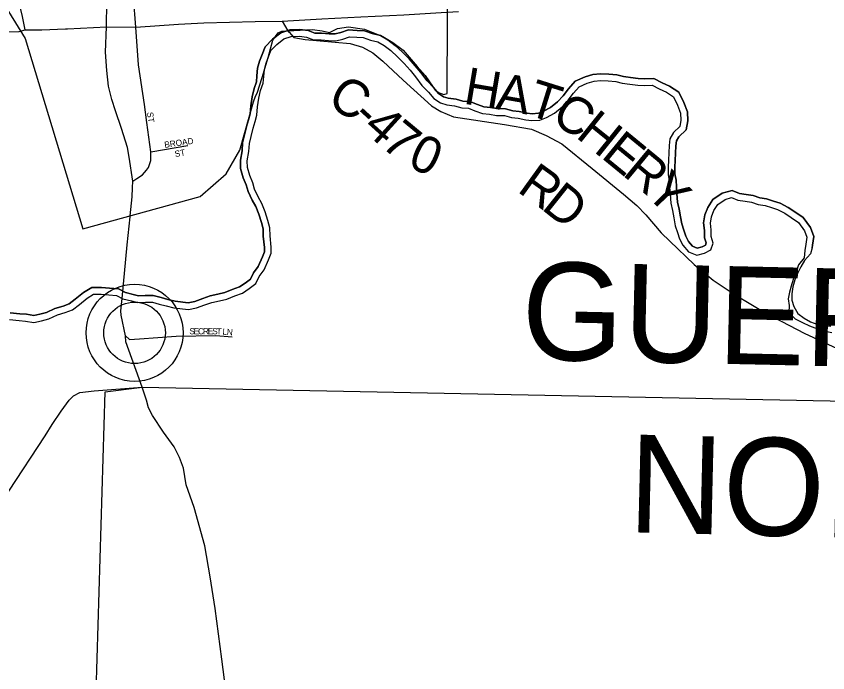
# Model space of a CAD drawing. Extents: x -22 to 431, y -18 to 160.
# Drawn here: x 328.287 to 329.532, y 158.325 to 159.331 of the extents above; entities that cross this region are included whole.
import ezdxf

# ---------------------------------------------------------------- set-up
doc = ezdxf.new("R2010")
doc.units = 0
for name, color, linetype in [('GM_X_Adjacent_County_Text', 7, 'Continuous'), ('GM_X_City_Street', 7, 'Continuous'), ('GM_X_Corporation_Text', 7, 'Continuous'), ('GM_X_County_ROW', 7, 'Continuous'), ('GM_X_County_Subdivision', 7, 'Continuous'), ('GM_X_County_Subdivision_Text', 7, 'Continuous'), ('GM_X_Major_River_Text', 7, 'Continuous'), ('GM_X_Minor_River_Text', 7, 'Continuous'), ('GM_X_Section_Text', 7, 'Continuous'), ('GM_X_Township_Road', 7, 'Continuous'), ('GM_X_Township_ROW', 7, 'Continuous'), ('GM_X_Township_Subdivision_Text', 7, 'Continuous'), ('GM_X_Unincorporated_Text', 7, 'Continuous')]:
    doc.layers.add(name, color=color, linetype=linetype)

msp = doc.modelspace()

# ---------------------------------------------------------------- linework, layer by layer
at = {"layer": 'GM_X_Adjacent_County_Text'}
for points in [[(328.7051, 159.3071), (328.7054, 159.3067), (328.7129, 159.2988), (328.73, 159.2955), (328.7992, 159.2896), (328.8178, 159.2837), (328.8337, 159.2751), (328.8493, 159.2623), (328.8802, 159.2333), (328.924, 159.1938), (328.9381, 159.1852), (328.9578, 159.177), (329.0361, 159.1651), (329.0774, 159.1579), (329.0998, 159.1482), (329.1237, 159.1355), (329.1701, 159.0979), (329.2185, 159.0585), (329.239, 159.0412), (329.2528, 159.0265), (329.2764, 158.999), (329.2894, 158.9862), (329.3268, 158.9505), (329.3561, 158.9264), (329.3899, 158.9043), (329.4378, 158.8755), (329.4955, 158.8452), (329.5604, 158.815)], [(328.2755, 158.603), (328.3312, 158.688), (328.3418, 158.7053), (328.3558, 158.7256), (328.3683, 158.7424), (328.3749, 158.749), (328.3844, 158.7542), (328.4063, 158.7571), (328.4798, 158.7626)]]:
    msp.add_lwpolyline(points, dxfattribs=at)
at = {"layer": 'GM_X_County_ROW'}
for points in [[(328.4254, 159.3149), (328.4259, 159.3528), (328.4269, 159.3762)], [(328.4254, 159.3149), (328.4254, 159.3149), (328.4701, 159.3147), (328.5359, 159.3191), (328.5747, 159.3213), (328.6534, 159.3231), (328.6948, 159.3239), (328.7554, 159.3271), (328.8153, 159.3304), (328.8813, 159.3334), (328.9389, 159.337), (328.9651, 159.3387)], [(328.3653, 159.3119), (328.4254, 159.3149)], [(328.4615, 159.0237), (328.4617, 159.025), (328.4648, 159.0542), (328.4653, 159.0683), (328.4655, 159.0785), (328.46, 159.1152), (328.4575, 159.1301), (328.4482, 159.1589), (328.439, 159.186), (328.4337, 159.2035), (328.4283, 159.2243), (328.4258, 159.2481), (328.4239, 159.2763), (328.4254, 159.3149)], [(328.079, 159.2685), (328.094, 159.2744), (328.142, 159.2847), (328.1771, 159.2922), (328.2133, 159.2998), (328.2392, 159.3044), (328.2691, 159.3074), (328.2915, 159.308), (328.3004, 159.3103), (328.326, 159.3103), (328.3624, 159.3118), (328.3653, 159.3119)], [(328.4798, 158.7626), (328.455, 158.832), (328.4546, 158.8413), (328.4479, 158.8728), (328.4473, 158.8798), (328.4495, 158.8984), (328.4568, 158.9807), (328.4615, 159.0237)], [(328.6282, 158.1432), (328.6194, 158.211), (328.6022, 158.3454), (328.5922, 158.4229), (328.5846, 158.4719), (328.5762, 158.519), (328.5598, 158.5778), (328.5476, 158.6128), (328.5435, 158.6381), (328.5375, 158.6547), (328.5289, 158.671), (328.5126, 158.6936), (328.4957, 158.7193), (328.49, 158.7308), (328.4866, 158.7425), (328.4798, 158.7626)]]:
    msp.add_lwpolyline(points, dxfattribs=at)
at = {"layer": 'GM_X_County_Subdivision_Text'}
msp.add_lwpolyline([(328.2166, 159.4324), (328.3008, 159.297), (328.389, 159.0051), (328.5691, 159.0548), (328.6088, 159.0896), (328.6299, 159.1261), (328.651, 159.2), (328.654, 159.2086), (328.6562, 159.2135), (328.6641, 159.2374), (328.6731, 159.2682), (328.6806, 159.2948), (328.6889, 159.3059), (328.6941, 159.3085), (328.7034, 159.3089), (328.7414, 159.311), (328.7562, 159.3088), (328.7672, 159.3065), (328.7796, 159.3123), (328.7963, 159.315), (328.8213, 159.3117), (328.8493, 159.3004), (328.8648, 159.291), (328.8804, 159.2792), (328.902, 159.2543), (328.9142, 159.2403), (328.921, 159.2308), (328.929, 159.2187), (328.9347, 159.2142), (328.943, 159.2115), (328.9477, 159.2129), (328.9506, 159.7835)], dxfattribs=at)
at = {"layer": 'GM_X_Major_River_Text'}
for p, q in [((328.3631, 156.7597), (328.4234, 158.7551)), ((328.4234, 158.7551), (328.4798, 158.7626)), ((328.4798, 158.7626), (329.7532, 158.737))]:
    msp.add_line(p, q, dxfattribs=at)
at = {"layer": 'GM_X_Minor_River_Text'}
msp.add_lwpolyline([(328.3004, 159.3103), (328.2959, 159.3336), (328.2921, 159.3493), (328.2921, 159.3589), (328.2961, 159.3689), (328.3051, 159.3824)], dxfattribs=at)
at = {"layer": 'GM_X_Section_Text'}
for points in [[(328.4872, 159.1684), (328.4836, 159.1961), (328.4744, 159.2569), (328.4701, 159.3147), (328.4666, 159.3608), (328.4651, 159.3788), (328.465, 159.3812)], [(328.6948, 159.3239), (328.7034, 159.3089), (328.7051, 159.3071)], [(328.4655, 159.0785), (328.4716, 159.0823), (328.4807, 159.0882), (328.4865, 159.0952), (328.4898, 159.0991), (328.4931, 159.1101), (328.4931, 159.1233), (328.4872, 159.1684)], [(328.4931, 159.1233), (328.5502, 159.1331)]]:
    msp.add_lwpolyline(points, dxfattribs=at)
at = {"layer": 'GM_X_Township_Road'}
for radius in [0.0744, 0.0472]:
    msp.add_circle((328.4684, 158.8458), radius, dxfattribs=at)
at = {"layer": 'GM_X_Township_ROW'}
msp.add_lwpolyline([(328.4546, 158.8413), (328.4607, 158.8356), (328.4758, 158.8365), (328.5322, 158.8407), (328.5928, 158.8417), (328.6181, 158.8397)], dxfattribs=at)
at = {"layer": 'GM_X_Township_Subdivision_Text'}
for points in [[(328.4506, 158.8979), (328.4635, 158.8947), (328.473, 158.8921), (328.4851, 158.8927), (328.4957, 158.8928), (328.5063, 158.8899), (328.5166, 158.887), (328.5287, 158.8841), (328.5511, 158.8814), (328.5635, 158.8842), (328.5763, 158.8889), (328.5869, 158.8924), (328.5986, 158.8948), (328.6099, 158.8976), (328.622, 158.9027), (328.634, 158.9067), (328.6442, 158.9136), (328.6543, 158.9217), (328.6595, 158.9324), (328.667, 158.9423), (328.674, 158.958), (328.678, 158.9679), (328.6779, 158.9774), (328.6762, 158.9944), (328.6761, 159.0069), (328.673, 159.0183), (328.6687, 159.0311), (328.6636, 159.0439), (328.6582, 159.0541), (328.6524, 159.0662), (328.6496, 159.076), (328.645, 159.0869), (328.6415, 159.0994), (328.6413, 159.1097), (328.6438, 159.1237), (328.6445, 159.1359), (328.647, 159.1469), (328.6503, 159.1594), (328.6532, 159.1697), (328.6557, 159.1796), (328.6571, 159.1925), (328.6589, 159.2058), (328.6618, 159.2176), (328.6654, 159.2287), (328.6665, 159.2389), (328.6675, 159.2496), (328.67, 159.2591), (328.6737, 159.269), (328.6774, 159.2785), (328.6867, 159.2881), (328.6976, 159.2966), (328.7086, 159.3001), (328.7214, 159.3007), (328.732, 159.2993), (328.743, 159.2949), (328.7548, 159.295), (328.7661, 159.294), (328.7771, 159.2938), (328.7877, 159.2962), (328.7982, 159.2997), (328.8092, 159.2991), (328.819, 159.2985), (328.8301, 159.2948), (328.8418, 159.2919), (328.8513, 159.2864), (328.8616, 159.2785), (328.8716, 159.2692), (328.8819, 159.259), (328.8911, 159.2485), (328.8995, 159.2384), (328.9091, 159.2252), (328.9194, 159.2151), (328.9275, 159.205), (328.9378, 159.1983), (328.9473, 159.1954), (328.9594, 159.194), (328.9704, 159.1907), (328.9806, 159.1901), (328.9905, 159.1864), (329.0019, 159.182), (329.0129, 159.181), (329.0235, 159.1793), (329.036, 159.179), (329.0466, 159.1761), (329.0568, 159.1751), (329.0686, 159.1726), (329.078, 159.1712), (329.0901, 159.1721), (329.1003, 159.176), (329.1124, 159.1826), (329.1244, 159.1923), (329.1337, 159.2026), (329.1419, 159.2134), (329.1505, 159.2229), (329.1629, 159.2284), (329.1735, 159.2316), (329.1833, 159.2328), (329.1951, 159.2322), (329.2064, 159.2312), (329.2163, 159.2287), (329.228, 159.2269)], [(328.4532, 158.908), (328.4661, 158.9047), (328.4742, 158.9026), (328.4848, 158.903), (328.497, 158.9032), (328.5091, 158.8999), (328.5192, 158.897), (328.5306, 158.8943), (328.5505, 158.8919), (328.5606, 158.8941), (328.5729, 158.8987), (328.5842, 158.9025), (328.5963, 158.905), (328.6066, 158.9075), (328.6183, 158.9124), (328.6294, 158.9161), (328.638, 158.922), (328.646, 158.9283), (328.6506, 158.9378), (328.658, 158.9476), (328.6644, 158.9621), (328.6676, 158.9699), (328.6676, 158.9768), (328.6659, 158.9938), (328.6657, 159.0055), (328.663, 159.0152), (328.6589, 159.0276), (328.6542, 159.0396), (328.6489, 159.0494), (328.6427, 159.0625), (328.6398, 159.0726), (328.6352, 159.0835), (328.6311, 159.0979), (328.631, 159.1105), (328.6335, 159.1249), (328.6342, 159.1373), (328.6369, 159.1494), (328.6403, 159.1622), (328.6432, 159.1724), (328.6455, 159.1815), (328.6468, 159.1938), (328.6487, 159.2078), (328.6518, 159.2205), (328.6552, 159.2308), (328.6561, 159.2399), (328.6572, 159.2514), (328.6601, 159.2622), (328.664, 159.2727), (328.6685, 159.2842), (328.6798, 159.2959), (328.6927, 159.3059), (328.7067, 159.3104), (328.7219, 159.3111), (328.7347, 159.3094), (328.745, 159.3053), (328.7552, 159.3054), (328.7667, 159.3044), (328.7761, 159.3042), (328.7849, 159.3062), (328.7968, 159.3102), (328.8098, 159.3095), (328.821, 159.3087), (328.8329, 159.3048), (328.8458, 159.3016), (328.8571, 159.295), (328.8683, 159.2864), (328.8788, 159.2766), (328.8894, 159.2662), (328.899, 159.2553), (328.9077, 159.2448), (328.917, 159.2321), (328.9272, 159.2221), (328.9346, 159.2128), (328.9422, 159.2078), (328.9494, 159.2056), (328.9615, 159.2042), (328.9722, 159.201), (328.9828, 159.2004), (328.9942, 159.1961), (329.0043, 159.1922), (329.0142, 159.1913), (329.0244, 159.1896), (329.0375, 159.1894), (329.0485, 159.1864), (329.0584, 159.1854), (329.0704, 159.1828), (329.0784, 159.1817), (329.0878, 159.1824), (329.0959, 159.1855), (329.1066, 159.1913), (329.1172, 159.1999), (329.1257, 159.2093), (329.1339, 159.22), (329.1443, 159.2315), (329.1594, 159.2382), (329.1713, 159.2418), (329.1829, 159.2432), (329.1958, 159.2426), (329.2082, 159.2415), (329.2184, 159.2389), (329.2296, 159.2372)], [(329.2294, 159.2372), (329.2184, 159.2389), (329.2082, 159.2415), (329.1958, 159.2426), (329.1829, 159.2432), (329.1713, 159.2418), (329.1594, 159.2382), (329.1443, 159.2315), (329.1339, 159.22), (329.1257, 159.2093), (329.1172, 159.1999), (329.1066, 159.1913), (329.0959, 159.1855), (329.0878, 159.1824), (329.0784, 159.1817), (329.0704, 159.1828), (329.0584, 159.1854), (329.0485, 159.1864), (329.0375, 159.1894), (329.0244, 159.1896), (329.0142, 159.1913), (329.0043, 159.1922), (328.9942, 159.1961), (328.9828, 159.2004), (328.9722, 159.201), (328.9615, 159.2042), (328.9494, 159.2056), (328.9422, 159.2078), (328.9346, 159.2128), (328.9272, 159.2221), (328.917, 159.2321), (328.9077, 159.2448), (328.899, 159.2553), (328.8894, 159.2662), (328.8788, 159.2766), (328.8683, 159.2864), (328.8571, 159.295), (328.8458, 159.3016), (328.8329, 159.3048), (328.821, 159.3087), (328.8098, 159.3095), (328.7968, 159.3102), (328.7849, 159.3062), (328.7761, 159.3042), (328.7667, 159.3044), (328.7552, 159.3054), (328.745, 159.3053), (328.7347, 159.3094), (328.7219, 159.3111), (328.7067, 159.3104), (328.6927, 159.3059), (328.6798, 159.2959), (328.6685, 159.2842), (328.664, 159.2727), (328.6601, 159.2622), (328.6572, 159.2514), (328.6561, 159.2399), (328.6552, 159.2308), (328.6518, 159.2205), (328.6487, 159.2078), (328.6468, 159.1938), (328.6455, 159.1815), (328.6432, 159.1724), (328.6403, 159.1622), (328.6369, 159.1494), (328.6342, 159.1373), (328.6335, 159.1249), (328.631, 159.1105), (328.6311, 159.0979), (328.6352, 159.0835), (328.6398, 159.0726), (328.6427, 159.0625), (328.6489, 159.0494), (328.6542, 159.0396), (328.6589, 159.0276), (328.663, 159.0152), (328.6657, 159.0055), (328.6659, 158.9938), (328.6676, 158.9768), (328.6676, 158.9699), (328.6644, 158.9621), (328.658, 158.9476), (328.6506, 158.9378), (328.646, 158.9283), (328.638, 158.922), (328.6294, 158.9161), (328.6183, 158.9124), (328.6066, 158.9075), (328.5963, 158.905), (328.5842, 158.9025), (328.5729, 158.8987), (328.5606, 158.8941), (328.5505, 158.8919), (328.5306, 158.8943), (328.5192, 158.897), (328.5091, 158.8999), (328.497, 158.9032), (328.4848, 158.903), (328.4742, 158.9026), (328.4661, 158.9047), (328.4544, 158.9077)], [(329.228, 159.2269), (329.2402, 159.2256), (329.2504, 159.2249), (329.2625, 159.2255), (329.2731, 159.2199), (329.2842, 159.2147), (329.2952, 159.2077), (329.3014, 159.1949), (329.3061, 159.1824), (329.3066, 159.1718), (329.3048, 159.1623), (329.295, 159.1531), (329.2895, 159.1435), (329.2884, 159.1333), (329.2878, 159.1219), (329.2875, 159.1105), (329.2869, 159.0999), (329.287, 159.0885), (329.2886, 159.0787), (329.2891, 159.0692), (329.29, 159.0586), (329.2909, 159.0445), (329.2937, 159.0332), (329.2957, 159.0219), (329.2977, 159.0101), (329.3012, 158.9999), (329.3043, 158.9901), (329.3093, 158.9803), (329.3182, 158.9698), (329.3307, 158.965), (329.3428, 158.9678), (329.3526, 158.9729), (329.3562, 158.9835), (329.3531, 158.9934), (329.353, 159.0036), (329.3517, 159.0142), (329.3532, 159.0237), (329.3572, 159.0332), (329.3632, 159.0428), (329.3744, 159.0505), (329.3842, 159.0533), (329.3937, 159.0492), (329.4051, 159.0475), (329.415, 159.0461), (329.4248, 159.0424), (329.4355, 159.041), (329.4453, 159.0378), (329.4548, 159.0348), (329.4658, 159.0293), (329.4754, 159.0226), (329.4868, 159.0151), (329.496, 159.0024), (329.4999, 158.9925), (329.4981, 158.9819), (329.4967, 158.972), (329.4957, 158.961), (329.4871, 158.9499), (329.4838, 158.9404), (329.4798, 158.9309), (329.4765, 158.921), (329.4732, 158.9084), (329.471, 158.8978), (329.4723, 158.8875), (329.472, 158.8769), (329.4819, 158.8672), (329.493, 158.8616), (329.5036, 158.8568), (329.5158, 158.8521), (329.5253, 158.8491), (329.5378, 158.8463)], [(329.228, 159.2269), (329.2402, 159.2256), (329.2504, 159.2249), (329.2625, 159.2255), (329.2731, 159.2199), (329.2842, 159.2147), (329.2952, 159.2077), (329.3014, 159.1949), (329.3061, 159.1824), (329.3066, 159.1718), (329.3048, 159.1623), (329.295, 159.1531), (329.2895, 159.1435), (329.2884, 159.1333), (329.2878, 159.1219), (329.2875, 159.1105), (329.2869, 159.0999), (329.287, 159.0885), (329.2886, 159.0787), (329.2891, 159.0692), (329.29, 159.0586), (329.2909, 159.0445), (329.2937, 159.0332), (329.2957, 159.0219), (329.2977, 159.0101), (329.3012, 158.9999), (329.3043, 158.9901), (329.3093, 158.9803), (329.3182, 158.9698), (329.3307, 158.965), (329.3428, 158.9678), (329.3526, 158.9729), (329.3562, 158.9835), (329.3531, 158.9934), (329.353, 159.0036), (329.3517, 159.0142), (329.3532, 159.0237), (329.3572, 159.0332), (329.3632, 159.0428), (329.3744, 159.0505), (329.3842, 159.0533), (329.3937, 159.0492), (329.4051, 159.0475), (329.415, 159.0461), (329.4248, 159.0424), (329.4355, 159.041), (329.4453, 159.0378), (329.4548, 159.0348), (329.4658, 159.0293), (329.4754, 159.0226), (329.4868, 159.0151), (329.496, 159.0024), (329.4999, 158.9925), (329.4981, 158.9819), (329.4967, 158.972), (329.4957, 158.961), (329.4871, 158.9499), (329.4838, 158.9404), (329.4798, 158.9309), (329.4765, 158.921), (329.4732, 158.9084), (329.471, 158.8978), (329.4723, 158.8875), (329.472, 158.8769), (329.4819, 158.8672), (329.493, 158.8616), (329.5036, 158.8568), (329.5158, 158.8521), (329.5253, 158.8491), (329.5378, 158.8463)], [(329.2292, 159.2373), (329.2411, 159.2359), (329.2505, 159.2353), (329.2648, 159.236), (329.2777, 159.2292), (329.2892, 159.2239), (329.3033, 159.2148), (329.3109, 159.1989), (329.3164, 159.1845), (329.317, 159.1711), (329.3143, 159.1571), (329.3032, 159.1466), (329.2996, 159.1402), (329.2988, 159.1325), (329.2982, 159.1215), (329.2979, 159.1101), (329.2973, 159.0996), (329.2974, 159.0894), (329.299, 159.0798), (329.2995, 159.0699), (329.3003, 159.0593), (329.3012, 159.0461), (329.3038, 159.0353), (329.3059, 159.0236), (329.3078, 159.0127), (329.311, 159.0032), (329.3139, 158.9941), (329.318, 158.9861), (329.3244, 158.9785), (329.3314, 158.9758), (329.3392, 158.9776), (329.3441, 158.9802), (329.3453, 158.9837), (329.3427, 158.9917), (329.3426, 159.0029), (329.3413, 159.0144), (329.3431, 159.0266), (329.348, 159.038), (329.3555, 159.0501), (329.37, 159.06), (329.3849, 159.0643), (329.3966, 159.0593), (329.4066, 159.0578), (329.4175, 159.0562), (329.4274, 159.0526), (329.4378, 159.0512), (329.4485, 159.0476), (329.4587, 159.0445), (329.4712, 159.0382), (329.4812, 159.0312), (329.4941, 159.0228), (329.5052, 159.0074), (329.5106, 158.9937), (329.5084, 158.9803), (329.5078, 158.9764)], [(329.5078, 158.9764), (329.5084, 158.9803), (329.5106, 158.9937), (329.5052, 159.0074), (329.4941, 159.0228), (329.4812, 159.0312), (329.4712, 159.0382), (329.4587, 159.0445), (329.4485, 159.0476), (329.4378, 159.0512), (329.4274, 159.0526), (329.4175, 159.0562), (329.4066, 159.0578), (329.3966, 159.0593), (329.3849, 159.0643), (329.37, 159.06), (329.3555, 159.0501), (329.348, 159.038), (329.3431, 159.0266), (329.3413, 159.0144), (329.3426, 159.0029), (329.3427, 158.9917), (329.3453, 158.9837), (329.3441, 158.9802), (329.3392, 158.9776), (329.3314, 158.9758), (329.3244, 158.9785), (329.318, 158.9861), (329.3139, 158.9941), (329.311, 159.0032), (329.3078, 159.0127), (329.3059, 159.0236), (329.3038, 159.0353), (329.3012, 159.0461), (329.3003, 159.0593), (329.2995, 159.0699), (329.299, 159.0798), (329.2974, 159.0894), (329.2973, 159.0996), (329.2979, 159.1101), (329.2982, 159.1215), (329.2988, 159.1325), (329.2996, 159.1402), (329.3032, 159.1466), (329.3143, 159.1571), (329.317, 159.1711), (329.3164, 159.1845), (329.3109, 159.1989), (329.3033, 159.2148), (329.2892, 159.2239), (329.2777, 159.2292), (329.2648, 159.236), (329.2505, 159.2353), (329.2411, 159.2359), (329.2294, 159.2372)], [(329.5078, 158.9764), (329.5051, 158.9668), (329.4961, 158.9568), (329.4906, 158.9469), (329.4854, 158.937), (329.4813, 158.9271), (329.478, 158.9164), (329.4766, 158.9054), (329.4767, 158.8959), (329.4795, 158.8861), (329.4856, 158.8756), (329.4955, 158.8681), (329.5054, 158.8629), (329.5165, 158.8585), (329.5267, 158.8571), (329.5365, 158.8561)], [(328.2775, 158.8765), (328.2923, 158.8748), (328.3024, 158.8742), (328.3138, 158.8723), (328.3229, 158.8742), (328.3332, 158.8771), (328.3462, 158.8829), (328.3586, 158.8869), (328.3683, 158.8903), (328.3773, 158.8972), (328.3898, 158.9076), (328.4026, 158.9153), (328.4176, 158.9155), (328.4299, 158.9145), (328.4437, 158.9133), (328.4555, 158.9071)], [(328.4544, 158.9077), (328.4437, 158.9133), (328.4299, 158.9145), (328.4176, 158.9155), (328.4026, 158.9153), (328.3898, 158.9076), (328.3773, 158.8972), (328.3683, 158.8903), (328.3586, 158.8869), (328.3462, 158.8829), (328.3332, 158.8771), (328.3229, 158.8742), (328.3138, 158.8723), (328.3024, 158.8742), (328.2923, 158.8748), (328.2775, 158.8765)], [(328.2766, 158.8662), (328.2913, 158.8645), (328.3012, 158.8638), (328.3141, 158.8617), (328.3254, 158.8641), (328.3367, 158.8673), (328.3499, 158.8732), (328.3619, 158.8771), (328.3733, 158.881), (328.3838, 158.8891), (328.3958, 158.8991), (328.4055, 158.905), (328.4173, 158.9051), (328.429, 158.9041), (328.4407, 158.9031), (328.4506, 158.8979)]]:
    msp.add_lwpolyline(points, dxfattribs=at)

# ---------------------------------------------------------------- texts
at = {"layer": 'GM_X_City_Street'}
for s, rotation, p in [('H', 350.4371, (328.9715, 159.1975)), ('A', 350.0376, (329.0207, 159.1892)), ('C', 329.1249, (328.7614, 159.1961)), ('T', 342.5639, (329.068, 159.181)), ('C', 328.736, (329.1053, 159.1698)), ('-', 317.725, (328.799, 159.1739)), ('4', 317.7986, (328.8164, 159.1581)), ('H', 321.1991, (329.1436, 159.1467)), ('7', 320.394, (328.8444, 159.1328)), ('E', 320.6789, (329.1824, 159.1155)), ('0', 335.314, (328.885, 159.1019)), ('R', 320.3369, (329.2152, 159.0886)), ('R', 324.216, (329.0537, 159.0634)), ('Y', 314.0057, (329.2499, 159.0599)), ('D', 321.3792, (329.0909, 159.0365))]:
    msp.add_text(s, height=0.0568, rotation=rotation, dxfattribs=at).set_placement(p)
at = {"layer": 'GM_X_Corporation_Text'}
for s, rotation, p in [('ST', 277.1217, (328.4874, 159.1838)), ('BROAD', 8.1301, (328.5147, 159.1294)), ('ST', 10.6213, (328.5309, 159.1152))]:
    msp.add_text(s, height=0.00947, rotation=rotation, dxfattribs=at).set_placement(p)
at = {"layer": 'GM_X_County_Subdivision'}
for s, rotation, p in [('S', 359.877, (328.5524, 158.8436)), ('E', 359.8766, (328.5591, 158.8436)), ('C', 359.8754, (328.5657, 158.8436)), ('R', 359.8754, (328.5732, 158.8436)), ('E', 359.8766, (328.5807, 158.8436)), ('S', 359.5765, (328.5874, 158.8435)), ('T', 357.0202, (328.5939, 158.8435)), ('L', 356.4186, (328.6031, 158.843)), ('N', 356.4348, (328.6097, 158.8426))]:
    msp.add_text(s, height=0.00947, rotation=rotation, dxfattribs=at).set_placement(p)
at = {"layer": 'GM_X_Unincorporated_Text'}
for s, rotation, p in [('GUERNSEY COUNTY', 358.733, (329.0609, 158.8052)), ('NOBLE COUNTY', 358.6249, (329.2247, 158.5401))]:
    msp.add_text(s, height=0.15, rotation=rotation, dxfattribs=at).set_placement(p)

doc.saveas('drawing.dxf')
